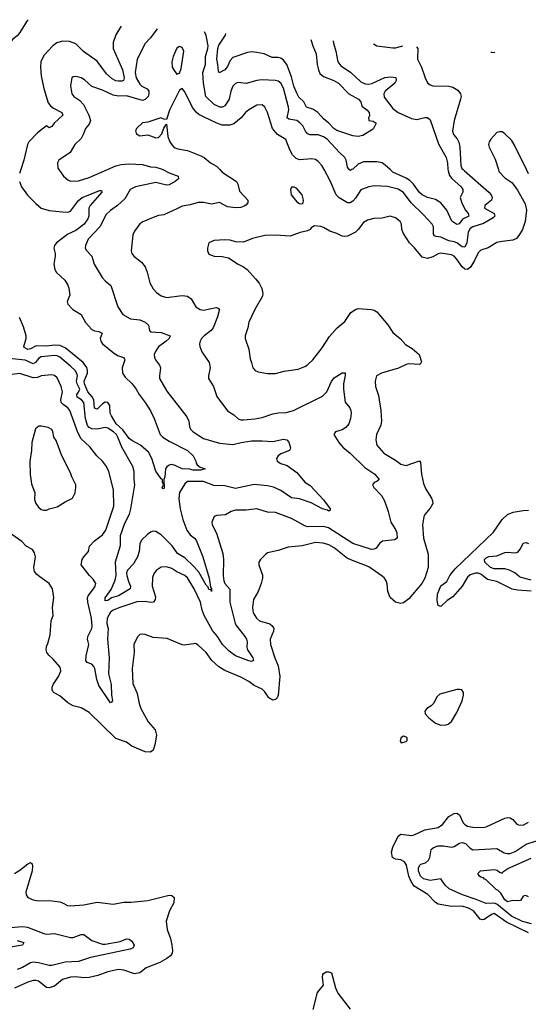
# Model space of a CAD drawing. Header units: inches. Extents: x 1245430 to 1420861, y 606325 to 671315.
# Tile 311 of 319: x 1394209 to 1398027, y 653727 to 661127. Entities that reach past the tile are written whole.
import ezdxf

# ---------------------------------------------------------------- set-up
doc = ezdxf.new("R2010")
doc.units = ezdxf.units.IN
doc.header["$MEASUREMENT"] = 0
doc.layers.add('B3695', color=7, linetype='Continuous')
doc.layers.add('B3696', color=7, linetype='Continuous')

msp = doc.modelspace()

# ---------------------------------------------------------------- linework, layer by layer
at = {"layer": 'B3695', "color": 5}
for points, elevation in [([(1397802.8, 660000), (1397806.8, 659986.8), (1397850, 659938.8), (1397902.5, 659902.5), (1397920.7, 659880.7), (1397945.8, 659845.8), (1398004.1, 659744.1), (1398014.9, 659694.9), (1398004.9, 659610), (1397983.1, 659550), (1397955.9, 659504.1), (1397937.6, 659482.4), (1397911.3, 659468.7), (1397830, 659461.1), (1397790, 659451.3), (1397727.3, 659412.7), (1397670, 659394.7), (1397650, 659373.6), (1397624, 659316), (1397600.9, 659279.1), (1397590, 659264), (1397570, 659249.1), (1397550, 659252.5), (1397530, 659269.1), (1397487.8, 659330), (1397470, 659348.7), (1397450, 659358.5), (1397370, 659373.3), (1397350, 659367.6), (1397310, 659345.5), (1397270, 659333), (1397230, 659341.5), (1397172.3, 659412.3), (1397134.7, 659450), (1397090, 659519.5), (1397078.3, 659550), (1397075.8, 659590), (1397065.6, 659610), (1397030, 659638.3), (1396990, 659649.7), (1396930, 659635.8), (1396867.9, 659632.1), (1396820.5, 659619.5), (1396790, 659602), (1396750.3, 659550), (1396730, 659531.1), (1396670, 659500.4), (1396650, 659496.9), (1396630, 659500.5), (1396590, 659519.7), (1396537.1, 659537.1), (1396490, 659566), (1396470, 659573.2), (1396422, 659578), (1396398, 659562), (1396390.6, 659549.4), (1396370, 659539), (1396313.7, 659526.3), (1396239.8, 659500.2), (1396130, 659507.3), (1396050, 659504.2), (1395957, 659483), (1395890, 659456), (1395830, 659456.2), (1395788, 659470), (1395750, 659472.8), (1395670, 659467), (1395630, 659449), (1395618.4, 659410), (1395618.4, 659390), (1395630, 659364.9), (1395670, 659350.5), (1395730, 659346.4), (1395776.2, 659336.2), (1395850, 659288.4), (1395890.2, 659270.2), (1395917.1, 659250), (1395980.3, 659180.3), (1396006, 659146), (1396026.5, 659106.5), (1396034.6, 659070), (1396031.6, 659050), (1395974.6, 658950), (1395930, 658853.2), (1395922.3, 658810), (1395902.6, 658750), (1395902, 658730), (1395928.5, 658650), (1395938.7, 658578.7), (1395950.4, 658550), (1395959.1, 658510), (1395976, 658490), (1396000.6, 658480.6), (1396069, 658469), (1396129, 658469), (1396194.9, 658485.1), (1396298.6, 658501.4), (1396350, 658520.5), (1396370, 658532.7), (1396409.8, 658570.2), (1396479.7, 658660.3), (1396534.9, 658745.1), (1396592.3, 658810), (1396650, 658858), (1396695, 658925), (1396730, 658948.9), (1396750, 658955.6), (1396850, 658949), (1396870, 658944.6), (1396890, 658932), (1396973.7, 658833.7), (1397010, 658776.3), (1397067.8, 658727.8), (1397105.7, 658685.7), (1397156.3, 658656.3), (1397208.4, 658610), (1397224.9, 658555.1), (1397218.7, 658541.3), (1397210, 658535.1), (1397130, 658540.4), (1397110, 658536.4), (1397051.9, 658508.1), (1396925.5, 658470), (1396888.7, 658450), (1396878.7, 658410), (1396881.3, 658370), (1396902.6, 658302.6), (1396921.1, 658190), (1396926, 658110), (1396919.4, 658080.6), (1396888.9, 658010), (1396882.6, 657970), (1396890.4, 657930), (1396941.6, 657870), (1397030, 657816.5), (1397070, 657785.3), (1397110, 657775.6), (1397210, 657810.4), (1397218.6, 657798.6), (1397225.8, 657710), (1397241, 657641), (1397258.8, 657598.8), (1397299.5, 657530), (1397308.5, 657510), (1397310.3, 657490.3), (1397290, 657455.1), (1397251.5, 657408.5), (1397243.7, 657390), (1397234.3, 657330), (1397240.7, 657230), (1397276, 657110), (1397276, 657010), (1397251.3, 656930), (1397229.2, 656890), (1397130, 656775.1), (1397090, 656744.2), (1397070, 656738.7), (1397030, 656748.3), (1396990, 656785.1), (1396973.5, 656830), (1396967.4, 656887.4), (1396960.3, 656910), (1396948.4, 656928.4), (1396930, 656943.9), (1396830, 657015), (1396670, 657078.5), (1396570, 657157.7), (1396530, 657181), (1396487, 657193), (1396430, 657196.8), (1396330, 657172.2), (1396223.6, 657163.6), (1396150, 657138.3), (1396070, 657118.7), (1396056.3, 657110), (1396017.3, 657070), (1396005.5, 657050), (1396005.5, 657030), (1396032, 656952), (1396032.2, 656930), (1396022.3, 656890), (1395999, 656830), (1395964.6, 656770), (1395955.8, 656710), (1395962.8, 656670), (1395987.7, 656627.7), (1396010.4, 656610), (1396086.4, 656586.4), (1396105.7, 656570), (1396115.8, 656550), (1396113.4, 656530), (1396090.2, 656470), (1396091.4, 656430), (1396124.6, 656330), (1396150.1, 656270), (1396162.7, 656190), (1396148.4, 656050), (1396141.1, 656030), (1396130, 656017.3), (1396110, 656011.6), (1396080.7, 656030), (1396050, 656076.3), (1396030, 656096.4), (1395970, 656123), (1395930, 656153.3), (1395870, 656186), (1395750, 656235), (1395703.1, 656263.1), (1395651.2, 656310), (1395610, 656370.9), (1395550, 656426), (1395530, 656438.4), (1395450, 656426), (1395429.6, 656429.6), (1395317.1, 656477.1), (1395210, 656482.9), (1395150, 656506.6), (1395130, 656509.4), (1395110, 656506), (1395092.4, 656487.6), (1395067, 656430), (1395067.4, 656370), (1395053.4, 656250), (1395057.6, 656137.6), (1395090, 656062.8), (1395106.5, 655986.5), (1395119.7, 655950), (1395174.7, 655850), (1395226.9, 655790), (1395236.3, 655750), (1395223.5, 655676.5), (1395210, 655636), (1395190, 655620.7), (1395150, 655623.1), (1395050, 655666.4), (1395010, 655697.6), (1394930, 655724.7), (1394730, 655919.7), (1394670, 655954.5), (1394610, 655969.6), (1394570, 655993.7), (1394510, 656045.2), (1394467.9, 656067.9), (1394458.3, 656078.3), (1394452, 656090), (1394452, 656110), (1394459.2, 656130), (1394501.5, 656190), (1394518, 656230), (1394516.3, 656250), (1394510, 656262.7), (1394461, 656321), (1394428, 656350), (1394412, 656370), (1394407.4, 656390), (1394410, 656416), (1394421.1, 656438.9), (1394437.2, 656502.8), (1394445.7, 656610), (1394461.1, 656650), (1394455.3, 656710), (1394464.9, 656784.9), (1394454.5, 656850), (1394431.3, 656890), (1394359.8, 656939.8), (1394338, 656958), (1394320.6, 656980.6), (1394315.4, 657010), (1394327.9, 657090), (1394319.8, 657119.8), (1394304.3, 657144.3), (1394257.8, 657170), (1394225.1, 657205.1), (1394106.6, 657286.6)], 880), ([(1395282.8, 660000), (1395330, 659976.5), (1395399.1, 659950), (1395402.4, 659930), (1395375.8, 659910), (1395330, 659885.3), (1395310, 659882.8), (1395230, 659903.8), (1395079.1, 659870), (1395038, 659850), (1394999.5, 659780.5), (1394944.2, 659730), (1394890, 659693.1), (1394857.3, 659662.7), (1394810.6, 659569.4), (1394723.4, 659476.6), (1394703.1, 659430), (1394701.3, 659410), (1394711.6, 659391.6), (1394750.3, 659350), (1394768.5, 659290), (1394827.2, 659190), (1394850, 659163.1), (1394892.2, 659130), (1394946.5, 658970), (1394982.4, 658910), (1395039.7, 658879.7), (1395110, 658870.3), (1395150, 658854.6), (1395177.1, 658830), (1395183.8, 658790), (1395190, 658782), (1395270, 658774.7), (1395339.1, 658750), (1395330.3, 658730), (1395309, 658710), (1395250, 658667.2), (1395230, 658638.7), (1395219.7, 658610), (1395220.2, 658590), (1395229.1, 658570), (1395258.9, 658530), (1395267.2, 658510), (1395258.3, 658450), (1395259.6, 658430), (1395314.6, 658334.6), (1395462.7, 658142.7), (1395478, 658110), (1395482.8, 658070), (1395490.3, 658050), (1395510.4, 658030), (1395590, 657978.4), (1395710, 657944.1), (1395810, 657933.8), (1395871.4, 657948.6), (1395950, 657960.6), (1396030, 657962.6), (1396110, 657956.3), (1396190, 657974.3), (1396214.8, 657970), (1396230, 657951), (1396243.1, 657910), (1396240.5, 657899.5), (1396234.8, 657890), (1396170, 657863.9), (1396150.3, 657850), (1396136.5, 657830), (1396141.3, 657810), (1396170, 657791.7), (1396216.7, 657776.7), (1396290, 657723.8), (1396350, 657650.4), (1396390, 657626.4), (1396490, 657517.4), (1396538.7, 657450), (1396539, 657441), (1396530, 657432.7), (1396520.1, 657440.1), (1396483, 657450), (1396396.9, 657496.9), (1396310, 657525.3), (1396250, 657533.6), (1396170, 657589.1), (1396113.4, 657613.4), (1396070, 657624.1), (1395970, 657633.5), (1395830, 657603.8), (1395750, 657624.1), (1395666.2, 657626.2), (1395590, 657655.2), (1395470, 657656.5), (1395450, 657639.6), (1395410, 657572.3), (1395405, 657525), (1395413.3, 657450), (1395432.9, 657370), (1395464.8, 657290), (1395490, 657255.6), (1395521.8, 657230), (1395534.1, 657214), (1395584.8, 657090), (1395631.5, 656930), (1395642.6, 656862.6), (1395650, 656850.8), (1395650, 656829), (1395648, 656848), (1395638, 656842), (1395630, 656843.6), (1395623, 656863), (1395610, 656876.9), (1395553.8, 656973.8), (1395517.3, 657017.3), (1395450, 657081.8), (1395394.1, 657114.1), (1395353.2, 657173.2), (1395270, 657255.8), (1395230, 657279.3), (1395210, 657282), (1395190, 657275.1), (1395170, 657260.3), (1395124, 657216), (1395111.9, 657188.1), (1395105.5, 657130), (1395094.7, 657090), (1395062.4, 657037.6), (1395018.7, 656990), (1395012.1, 656970), (1395013.8, 656950), (1395024.8, 656904.8), (1395041.2, 656870), (1395038.3, 656850), (1394950, 656797.2), (1394899.4, 656780.6), (1394870, 656762.4), (1394850, 656759.5), (1394850, 656780.5), (1394895.2, 656844.8), (1394926.2, 656913.8), (1394932.8, 656950), (1394927.5, 657052.5), (1394965.5, 657174.5), (1394965.8, 657250), (1394998.3, 657341.7), (1395032.7, 657410), (1395044.5, 657450), (1395073.7, 657630), (1395068.1, 657670), (1395067.9, 657730), (1395057.5, 657770), (1394975, 657915), (1394946.9, 657990), (1394934.9, 658010), (1394914.1, 658030), (1394870, 658057.8), (1394850, 658062.5), (1394790.1, 658049.9), (1394750, 658052.2), (1394730, 658062.5), (1394717.5, 658077.5), (1394702.1, 658130), (1394690.4, 658250), (1394671.9, 658270), (1394640.6, 658290), (1394638, 658310), (1394651.8, 658328.2), (1394660.6, 658350), (1394641, 658390), (1394636.6, 658410), (1394644.3, 658450), (1394641.5, 658461.5), (1394624.7, 658490), (1394590, 658523.7), (1394511.3, 658590), (1394490, 658601), (1394470, 658603.2), (1394370, 658592.5), (1394350, 658581), (1394328.8, 658551.2), (1394310, 658541.3), (1394250, 658568.6), (1394130, 658580.7)], 840), ([(1395711.7, 660000), (1395730, 659981.3), (1395837, 659910), (1395847.8, 659890), (1395859.1, 659839.1), (1395921.3, 659770), (1395921.3, 659750), (1395907.8, 659732.2), (1395894.6, 659725.4), (1395870, 659716.4), (1395830, 659712.7), (1395770, 659720.6), (1395710, 659754.2), (1395650, 659739.3), (1395590, 659753.5), (1395550, 659752.8), (1395490, 659735.8), (1395430, 659726.3), (1395390, 659704.2), (1395290, 659661.3), (1395250, 659654.7), (1395210, 659641.1), (1395132.8, 659607.2), (1395110, 659591.8), (1395070, 659538), (1395059.5, 659510), (1395045.7, 659390), (1395050.4, 659370), (1395065.5, 659350), (1395124.2, 659304.2), (1395150.3, 659270), (1395166.7, 659230), (1395187.2, 659150), (1395210, 659104), (1395236.2, 659076.2), (1395270, 659052.7), (1395310, 659038), (1395430, 659053.4), (1395469.1, 659049.1), (1395497, 659030), (1395530.5, 658970), (1395564, 658950), (1395590, 658944.7), (1395683.9, 658963.9), (1395699.6, 658959.6), (1395710, 658950.7), (1395693.3, 658893.3), (1395660.6, 658810), (1395646, 658790), (1395593.1, 658750), (1395574.6, 658730), (1395563.1, 658710), (1395558.7, 658690), (1395560.4, 658670), (1395575.5, 658630), (1395631.8, 658550), (1395639.5, 658510), (1395625.3, 658450), (1395625.3, 658430), (1395663.1, 658370), (1395690, 658294), (1395767.9, 658187.9), (1395816.3, 658156.3), (1395850, 658127), (1395870, 658119.5), (1395890, 658118.9), (1395973.6, 658126.4), (1396030, 658136.9), (1396110, 658163.6), (1396150, 658171.6), (1396210, 658173.8), (1396264.5, 658190), (1396481.6, 658298.4), (1396514.6, 658330), (1396550, 658407.2), (1396570, 658434.3), (1396630, 658472.2), (1396652.4, 658472.4), (1396653.4, 658453.4), (1396638.9, 658390), (1396639, 658350), (1396651.8, 658251.8), (1396686.7, 658210), (1396694.4, 658190), (1396697.8, 658170), (1396693.8, 658130), (1396680.2, 658090), (1396658.7, 658061.3), (1396630, 658043.5), (1396580.5, 658030), (1396567, 658010), (1396605.2, 657950), (1396634.9, 657914.9), (1396690, 657869.1), (1396800.8, 657760.8), (1396874.9, 657710), (1396906.8, 657670), (1396890, 657656), (1396870.5, 657649.5), (1396857.3, 657630), (1396868.2, 657610), (1396925.3, 657550), (1396948.7, 657510), (1396976.4, 657430), (1396994.3, 657350), (1397030, 657296), (1397040.2, 657270), (1397042.4, 657230), (1397023.6, 657216.4), (1396933, 657207), (1396910.3, 657189.7), (1396885, 657155), (1396870, 657146.8), (1396850, 657143.7), (1396710, 657188.8), (1396528.6, 657308.6), (1396490, 657318), (1396370, 657315.4), (1396350, 657321.9), (1396250, 657378.6), (1396130, 657422.4), (1396070, 657426.2), (1395990, 657449.7), (1395910, 657439.7), (1395830, 657440.9), (1395795.5, 657430), (1395753.7, 657406.3), (1395690, 657399.8), (1395670, 657393.3), (1395651.7, 657350), (1395654.6, 657330), (1395687.1, 657267.1), (1395734.6, 657114.6), (1395740.2, 657070), (1395737.7, 656950), (1395741.9, 656910), (1395750, 656888.9), (1395786.1, 656846.1), (1395786.5, 656750), (1395826.4, 656590), (1395835.6, 656570), (1395900.2, 656490), (1395911.6, 656470), (1395916.5, 656450), (1395913.7, 656410), (1395918.8, 656390), (1395959.1, 656330), (1395963.8, 656310), (1395950, 656304.1), (1395930, 656307.5), (1395830, 656346.6), (1395781.3, 656381.3), (1395730.5, 656430.5), (1395694.8, 656490), (1395657.3, 656537.3), (1395593.3, 656650), (1395578.4, 656690), (1395565.5, 656750), (1395519.9, 656850), (1395470, 656931.4), (1395450, 656949.1), (1395390, 656977.2), (1395350, 657001.7), (1395310, 657014.8), (1395270, 657013.3), (1395232.8, 656987.2), (1395216.7, 656963.3), (1395206.3, 656933.7), (1395204.7, 656870), (1395227.6, 656790), (1395227.1, 656770), (1395213.7, 656750), (1395190, 656747.1), (1395150, 656754.2), (1395088.7, 656751.3), (1394962, 656710), (1394910, 656688.1), (1394890, 656672.7), (1394866.6, 656630), (1394862.1, 656590), (1394873.2, 656550), (1394868.3, 656470), (1394881.6, 656330), (1394875, 656210), (1394894.6, 656130), (1394898.9, 656050), (1394906.4, 656010), (1394901.4, 655998.6), (1394890, 655993.6), (1394802.8, 656122.8), (1394788.7, 656168.7), (1394773, 656250), (1394765.6, 656265.6), (1394750, 656284.2), (1394715.4, 656295.4), (1394704.4, 656310), (1394706.9, 656346.9), (1394728.5, 656430), (1394718.9, 656470), (1394719.9, 656490), (1394751.6, 656550), (1394752.9, 656567.1), (1394748.8, 656630), (1394719.8, 656750), (1394718, 656782), (1394722.9, 656797.1), (1394764.4, 656850), (1394775.8, 656870), (1394779.8, 656890), (1394761.3, 656921.3), (1394733, 656950), (1394669.7, 657030), (1394678.4, 657070), (1394689.6, 657090), (1394726.6, 657130), (1394734, 657170), (1394771.6, 657210), (1394830, 657255), (1394854.7, 657290), (1394915, 657470), (1394912.8, 657592.8), (1394878.8, 657730), (1394861.5, 657770), (1394830, 657808.3), (1394787.7, 657847.7), (1394736.3, 657916.3), (1394670, 657976.5), (1394645, 658025), (1394584.6, 658190), (1394570.8, 658210), (1394534.2, 658234.2), (1394521, 658250), (1394517.2, 658270), (1394529.9, 658330), (1394519.4, 658370), (1394490, 658436.4), (1394470, 658451.9), (1394450, 658457.2), (1394370, 658449.7), (1394342.1, 658437.9), (1394310, 658434.6), (1394210, 658469), (1394150, 658461)], 860), ([(1394217.6, 660000), (1394208.4, 659970)], 820), ([(1394503.4, 660000), (1394539.1, 659950), (1394570, 659923.8), (1394590, 659914.4), (1394650, 659915.8), (1394730, 659940.7), (1394867.3, 660000)], 840), ([(1397538.8, 660000), (1397548.3, 659990), (1397730.5, 659830.6), (1397748.2, 659810), (1397755.5, 659790), (1397751.4, 659770), (1397700.9, 659730), (1397697.4, 659710), (1397770, 659670.2), (1397777.3, 659650), (1397763, 659637), (1397690, 659595.6), (1397610.3, 659570), (1397590, 659558), (1397575.1, 659530), (1397564.7, 659450), (1397550, 659418.5), (1397530, 659419.3), (1397490, 659449.9), (1397470, 659458.5), (1397430, 659463.7), (1397370, 659492.5), (1397336.5, 659496.5), (1397322.8, 659502.8), (1397315.9, 659515.9), (1397316.2, 659570), (1397305, 659590), (1397241, 659661), (1397149.2, 659750), (1397090, 659827.9), (1397050, 659852.2), (1396970, 659872.4), (1396870, 659877.2), (1396830, 659869.8), (1396770, 659847.1), (1396730, 659785.3), (1396710, 659763.1), (1396690, 659749.8), (1396670, 659751.1), (1396607.1, 659787.1), (1396583.7, 659810), (1396542.5, 659910), (1396494.1, 660000)], 860), ([(1396703, 660000), (1396690, 659994.7), (1396683.3, 660000)], 840), ([(1397424.5, 660000), (1397425.2, 659990), (1397436, 659956), (1397452.3, 659932.3), (1397522.3, 659870), (1397536.3, 659850), (1397536.5, 659830), (1397515.1, 659790), (1397529.1, 659749.1), (1397556.1, 659696.1), (1397576.6, 659670), (1397581.8, 659650), (1397532.4, 659627.6), (1397508.3, 659591.7), (1397490, 659587), (1397453.4, 659613.4), (1397415.7, 659695.7), (1397370, 659749.8), (1397330, 659776), (1397270, 659791.7), (1397230, 659810.7), (1397210, 659828.1), (1397166, 659890), (1397137.4, 659917.4), (1397110, 659936.3), (1397010, 659981.4), (1396990.1, 660000)], 840), ([(1398030, 659968), (1398014.5, 660000)], 880), ([(1394208.2, 659910), (1394222, 659870), (1394267.5, 659807.5), (1394330, 659744.4), (1394370, 659711.4), (1394430, 659692.9), (1394530, 659682.7), (1394570, 659681.1), (1394590, 659687.1), (1394650, 659769.2), (1394678.9, 659790), (1394810, 659843.7), (1394823.6, 659843.6), (1394826.4, 659830), (1394737.7, 659730), (1394728.6, 659710), (1394727.2, 659650), (1394720.1, 659630), (1394693.5, 659590), (1394630, 659541.5), (1394570, 659514.4), (1394485.3, 659450), (1394470.3, 659430), (1394464.2, 659410), (1394475.6, 659370), (1394476.1, 659350), (1394464.8, 659290), (1394472.7, 659250), (1394486, 659226), (1394548.1, 659170), (1394571.6, 659131.6), (1394577.6, 659110), (1394584.4, 659055.6), (1394564.4, 659010), (1394570.4, 658990), (1394607.8, 658950), (1394670.1, 658910.1), (1394702.4, 658850), (1394750, 658798), (1394770, 658789), (1394803.1, 658783.1), (1394827.3, 658770), (1394813.8, 658730), (1394818, 658710), (1394831.5, 658690), (1394910, 658624.7), (1394944.2, 658604.2), (1394987.4, 658587.4), (1394996.5, 658576.5), (1394998.7, 658570), (1394977.7, 658510), (1394981.5, 658470), (1395000.1, 658440.1), (1395052.9, 658390), (1395084.2, 658350), (1395106, 658310), (1395151.6, 658250), (1395190, 658188), (1395218.9, 658130), (1395264.2, 658010), (1395283.1, 657990), (1395330, 657958), (1395470, 657888.9), (1395512.6, 657850), (1395532.4, 657810), (1395533.2, 657793.2), (1395540.5, 657780.5), (1395564.9, 657764.9), (1395601, 657750), (1395570, 657742.4), (1395510, 657741.6), (1395487.5, 657747.5), (1395430, 657751.2), (1395377, 657777), (1395350, 657784), (1395330, 657779.7), (1395313.6, 657766.4), (1395303.1, 657750), (1395298.7, 657690), (1395292.2, 657670), (1395292.8, 657610), (1395290, 657601.2), (1395284.1, 657604.1), (1395279, 657610), (1395288.7, 657630), (1395281.2, 657650), (1395282, 657670), (1395270, 657676), (1395230, 657733.3), (1395200.2, 657830), (1395175.3, 657875.3), (1395117.2, 657930), (1395050, 657963.5), (1395030, 657979.7), (1394983.7, 658043.7), (1394932.4, 658090), (1394897.2, 658150), (1394889.5, 658170.5), (1394886.4, 658226.4), (1394870, 658248.8), (1394850, 658252.2), (1394830, 658239.9), (1394790, 658198.5), (1394770, 658206.6), (1394765.9, 658270), (1394753.4, 658293.4), (1394719.4, 658330), (1394695.4, 658390), (1394693.2, 658410), (1394717.4, 658470), (1394718.6, 658490), (1394712.3, 658512.3), (1394684.9, 658550), (1394550, 658660.1), (1394510, 658679.3), (1394470, 658681.4), (1394410, 658672.1), (1394345.1, 658674.9), (1394327.7, 658672.3), (1394290, 658652), (1394270, 658648.2), (1394243.1, 658663.1), (1394239, 658670), (1394257.5, 658730), (1394256.5, 658750), (1394238.5, 658818.5), (1394207.7, 658887.7)], 820), ([(1398050, 656831.6), (1397950, 656838.1), (1397906.6, 656846.6), (1397790, 656903.6), (1397720.7, 656920.7), (1397670, 656958.5), (1397650, 656966.3), (1397630, 656967.3), (1397590, 656954), (1397570, 656936.1), (1397530, 656869.6), (1397461, 656790), (1397418, 656762), (1397370, 656717.2), (1397350, 656724), (1397342.7, 656762.7), (1397344.7, 656810), (1397370, 656873), (1397414.7, 656905.3), (1397438.4, 656950), (1397479.4, 657000.6), (1397765.3, 657274.7), (1397831.3, 657370), (1397870, 657408.4), (1397914.9, 657425.1), (1397990, 657439), (1398030, 657441.6)], 880), ([(1398050, 656914.7), (1397974.2, 656934.2), (1397960.6, 656940.6), (1397926, 656970), (1397886.2, 656990), (1397850, 656999.1), (1397770, 656998.5), (1397744.5, 657010), (1397699.9, 657050), (1397698.5, 657070), (1397710, 657083.3), (1397730, 657092.6), (1397790, 657097.3), (1397850, 657121.9), (1397870, 657124.4), (1397930, 657119.8), (1397950, 657125.5), (1397970, 657148.8), (1397990, 657193.8), (1398010, 657196.5), (1398030, 657189.3)], 860), ([(1398030, 654262.8), (1397864.6, 654344.6), (1397770, 654409.7), (1397750, 654402.4), (1397696.3, 654363.7), (1397681.8, 654361.8), (1397666.7, 654366.7), (1397615.4, 654430), (1397579.5, 654450), (1397530, 654463.9), (1397450, 654462.1), (1397350, 654478.7), (1397330, 654492.3), (1397272.6, 654552.6), (1397170, 654615.8), (1397148.6, 654650), (1397130.9, 654690), (1397112.7, 654772.7), (1397097.8, 654797.8), (1397070, 654812.2), (1397030, 654816.5), (1397008.2, 654830), (1397000.7, 654870), (1397010, 654907.7), (1397050.7, 654989.3), (1397070, 655006.3), (1397150, 654996.1), (1397170, 655000.9), (1397250, 655038), (1397350, 655054.8), (1397382.3, 655077.7), (1397430, 655139), (1397470, 655160.3), (1397490, 655163.6), (1397510, 655150.3), (1397539.3, 655090), (1397550, 655078.9), (1397570, 655066.3), (1397610, 655057.4), (1397684.2, 655055.8), (1397710, 655060.3), (1397850, 655126.3), (1397870, 655131.6), (1397890, 655127.4), (1397910, 655114.6), (1397941.6, 655081.6), (1397954.4, 655074.4), (1397990, 655074.3), (1398030, 655094.9)], 880), ([(1398051.1, 654331.1), (1397984.6, 654350), (1397902.4, 654390), (1397790, 654478.6), (1397770, 654486), (1397710, 654483.4), (1397635.5, 654515.5), (1397533.3, 654550), (1397434.4, 654594.4), (1397402.9, 654622.9), (1397370.9, 654670.9), (1397290, 654658), (1397241.1, 654670), (1397217.8, 654690), (1397203, 654730), (1397203.4, 654750), (1397210, 654770.3), (1397221.2, 654778.8), (1397254.7, 654790), (1397278.4, 654810), (1397287.6, 654830), (1397299.2, 654890), (1397315.3, 654904.7), (1397350, 654918.3), (1397390, 654918.7), (1397450, 654906.8), (1397470, 654911.9), (1397510, 654936.9), (1397530, 654942.9), (1397555.7, 654935.7), (1397590, 654899.1), (1397610, 654886.8), (1397790, 654898.4), (1397845.2, 654865.2), (1397870, 654859.1), (1397890, 654860.8), (1397930, 654874.8), (1398010.8, 654929.2), (1398090, 654954.3)], 860), ([(1394170, 654708.9), (1394210, 654733.6), (1394270, 654782.6), (1394290, 654792.4), (1394301.6, 654781.6), (1394305.5, 654765.5), (1394303.2, 654730), (1394256.1, 654570), (1394257, 654550), (1394270.3, 654530.3), (1394310, 654512.4), (1394350, 654503.7), (1394432.9, 654507.1), (1394510, 654496), (1394530, 654490.3), (1394569.2, 654469.2), (1394590, 654465.8), (1394690, 654473.4), (1394790, 654494.7), (1394910, 654479.7), (1394990, 654494.7), (1395045.7, 654494.3), (1395170, 654506.9), (1395330, 654547.2), (1395350, 654544.9), (1395370, 654530.6), (1395366, 654490), (1395333.4, 654430), (1395307.7, 654352.3), (1395315.5, 654290), (1395340.3, 654220.3), (1395351.5, 654171.5), (1395356.5, 654130), (1395353.4, 654110), (1395342, 654090), (1395314, 654070), (1395260, 654040), (1395159.6, 654000.4), (1395110, 653963.1), (1395070, 653956.5), (1394990, 653982.3), (1394950, 653987.8), (1394870, 653971.2), (1394796.7, 653943.3), (1394730.9, 653929.1), (1394690, 653925.7), (1394627.1, 653932.9), (1394590, 653931.8), (1394530, 653913.8), (1394470, 653862.6), (1394430, 653851.1), (1394410, 653853), (1394350, 653900.4), (1394330, 653906.2), (1394310, 653905.3), (1394270, 653892.8), (1394170, 653848.2)], 880), ([(1398030, 654535.4), (1398010, 654544.2), (1397990, 654539.5), (1397970, 654508), (1397950, 654504.5), (1397910, 654507.6), (1397870, 654496.9), (1397850, 654511.8), (1397821.2, 654561.2), (1397801.2, 654581.2), (1397785.6, 654590), (1397710, 654662.7), (1397695.3, 654670), (1397690, 654678), (1397670, 654682), (1397662, 654690), (1397649, 654710), (1397668, 654730), (1397770, 654740.2), (1397793.7, 654733.7), (1397810, 654719.1), (1397830, 654713), (1397836.6, 654723.4), (1397872.6, 654747.4), (1398050, 654825)], 840), ([(1394110, 654302.6), (1394230, 654311.7), (1394267.3, 654307.3), (1394390, 654258.9), (1394410, 654255), (1394470, 654258.4), (1394590, 654227.8), (1394610.7, 654229.3), (1394670, 654250.4), (1394690, 654250.5), (1394750, 654206), (1394830, 654179), (1394850, 654177.8), (1394962.2, 654197.8), (1395010, 654218), (1395030, 654215.6), (1395050, 654202), (1395067.6, 654170), (1395060.4, 654150), (1395037.9, 654142.1), (1394740.4, 654079.6), (1394651.6, 654048.4), (1394550, 654042.3), (1394450, 654018.4), (1394430, 654018.4), (1394350, 654038.9), (1394310, 654043.2), (1394290, 654038.7), (1394230, 654002.4), (1394190, 653989)], 860), ([(1394190, 654206.5), (1394241, 654190), (1394231.3, 654170), (1394111, 654150)], 840), ([(1396412.3, 653687.7), (1396444, 653816), (1396489, 653870), (1396482.7, 653930), (1396485.2, 653950), (1396490, 653958), (1396510, 653971), (1396530, 653971), (1396550, 653962), (1396581, 653850), (1396597.3, 653810), (1396690, 653690.4)], 880)]:
    msp.add_lwpolyline(points, dxfattribs=dict(at, elevation=elevation))
for points, elevation in [([(1396270, 659869), (1396250, 659868), (1396241, 659850), (1396247.3, 659810), (1396290, 659758), (1396310, 659744.7), (1396330, 659742), (1396338, 659750), (1396339, 659770), (1396328.7, 659810), (1396290, 659857.2)], 880), ([(1394372.7, 658072.7), (1394352.3, 658072.3), (1394328.9, 658051.1), (1394300.9, 657950), (1394297.4, 657890), (1394285.5, 657810), (1394288.3, 657708.3), (1394298.6, 657638.6), (1394322.4, 657570), (1394321.4, 657521.4), (1394330.7, 657490), (1394350, 657462.8), (1394370, 657446.8), (1394390, 657440.7), (1394410, 657440.7), (1394429.6, 657450.4), (1394490, 657464.9), (1394550, 657503.8), (1394604.5, 657530), (1394625.6, 657570), (1394631.4, 657611.4), (1394629.5, 657630), (1394599.3, 657690), (1394590, 657722), (1394525.3, 657850), (1394483.6, 657963.6), (1394466.6, 657990), (1394458, 658030), (1394450, 658046), (1394422, 658062)], 880), ([(1397510, 656093.6), (1397490, 656091.5), (1397362.7, 656057.3), (1397341.6, 656038.4), (1397319.1, 655990), (1397297.3, 655970), (1397264.9, 655950), (1397250.4, 655930), (1397254, 655910), (1397279.4, 655879.4), (1397330, 655840.5), (1397370, 655824.9), (1397410, 655827.3), (1397427, 655833), (1397450, 655851), (1397490, 655920.7), (1397530, 656006.8), (1397541.3, 656050), (1397540.7, 656070), (1397529.5, 656089.5)], 920), ([(1397090, 655740.9), (1397071, 655730), (1397065.4, 655705.4), (1397072, 655692), (1397110, 655702.8), (1397119, 655710), (1397117.2, 655730), (1397110, 655735.1)], 920)]:
    msp.add_lwpolyline(points, close=True, dxfattribs=dict(at, elevation=elevation))
at = {"layer": 'B3696', "color": 5}
for points, elevation in [([(1394272.1, 661126.9), (1394263.2, 661116.8), (1394210, 661030.9), (1394190, 661006.6), (1394158.5, 660981.5), (1394110, 660918.4)], 780), ([(1394971.4, 661078.2), (1394965, 661070), (1394930, 661012.2), (1394910, 660955.1), (1394911.2, 660910), (1394981, 660750), (1394993.3, 660690), (1394988.7, 660670), (1394975.4, 660664.6), (1394950, 660663.9), (1394930, 660668.1), (1394902.1, 660682.2), (1394860.1, 660720.1), (1394790, 660816.3), (1394687.2, 660887.2), (1394630, 660945), (1394582.4, 660962.4), (1394530, 660965.9), (1394486.9, 660953.1), (1394458.8, 660930), (1394390, 660858.3), (1394367.8, 660810), (1394364.2, 660770), (1394370, 660706), (1394390, 660611), (1394422.7, 660502.7), (1394439.5, 660479.5), (1394462, 660462), (1394524.6, 660430), (1394533.4, 660410), (1394468.2, 660350), (1394450, 660324), (1394430, 660313.2), (1394410, 660329.4), (1394342.7, 660277.3), (1394277.4, 660210), (1394267.8, 660190), (1394239.2, 660070), (1394217.6, 660000)], 820), ([(1395240.6, 661059.4), (1395190.2, 660990), (1395150.8, 660949.2), (1395091.1, 660830), (1395076.8, 660730), (1395084.7, 660690), (1395110, 660643.5), (1395127.2, 660627.2), (1395166.6, 660606.6), (1395178.1, 660590), (1395179.1, 660570), (1395172.8, 660550), (1395150, 660526.4), (1395130, 660520.2), (1395010, 660553.9), (1394950, 660553.1), (1394910, 660558.5), (1394830, 660596.8), (1394750, 660626), (1394695.9, 660675.9), (1394670.6, 660690.6), (1394630, 660700.4), (1394610, 660697.4), (1394600.4, 660690), (1394591.4, 660628.6), (1394601.3, 660570), (1394614.4, 660550), (1394659.7, 660519.7), (1394688.7, 660488.7), (1394729.3, 660410), (1394739.7, 660370), (1394730, 660342.4), (1394702, 660310), (1394688.7, 660270), (1394670, 660234.5), (1394623.8, 660190), (1394588.2, 660130), (1394503, 660070), (1394493, 660050), (1394496.3, 660010), (1394503.4, 660000)], 840), ([(1396683.3, 660000), (1396681.4, 660001.4), (1396670, 660018), (1396659.1, 660070), (1396650, 660091.2), (1396609.3, 660129.3), (1396517.4, 660230), (1396490, 660247.6), (1396450, 660261.4), (1396390, 660261.4), (1396370, 660269.7), (1396353.7, 660290), (1396333.7, 660330), (1396312.6, 660352.6), (1396288.6, 660368.6), (1396230, 660378.5), (1396216.1, 660390), (1396228.7, 660450), (1396226.7, 660470), (1396190, 660611.3), (1396170, 660649.7), (1396150, 660663.8), (1396130, 660668.9), (1396025.8, 660674.2), (1395989.1, 660670.9), (1395910, 660647.3), (1395850, 660655.5), (1395830, 660647.6), (1395810, 660627.1), (1395793.8, 660590), (1395782.1, 660530), (1395750, 660479.1), (1395731.5, 660468.5), (1395710.9, 660469.1), (1395668.2, 660490), (1395607.2, 660550), (1395587.8, 660650), (1395582.8, 660730), (1395603, 660790), (1395604.1, 660850), (1395622.3, 660910), (1395623.9, 660930), (1395608.1, 661008.1), (1395598.5, 661030), (1395595.3, 661034.7)], 840), ([(1396394.1, 660979), (1396408.9, 660930), (1396435.1, 660870), (1396441.5, 660790), (1396451.1, 660750), (1396463.3, 660723.3), (1396490, 660699.3), (1396566.3, 660670), (1396603.6, 660650), (1396679.7, 660570), (1396753.4, 660530), (1396771.3, 660510), (1396776.9, 660476.9), (1396815.6, 660450), (1396832.8, 660430), (1396834.4, 660405.6), (1396828.9, 660390), (1396829.3, 660369.3), (1396863.7, 660363.7), (1396884, 660350), (1396864.9, 660310), (1396857.3, 660302.7), (1396784.6, 660255.4), (1396751.3, 660248.7), (1396710, 660254), (1396590, 660295), (1396566.8, 660310), (1396529.9, 660349.9), (1396490, 660381.6), (1396448.3, 660430), (1396410, 660453.7), (1396362, 660470), (1396341.1, 660510), (1396305.8, 660545.8), (1396290, 660573.6), (1396267.7, 660627.7), (1396250, 660697.2), (1396215.1, 660790), (1396190, 660822.6), (1396170, 660836.6), (1396150, 660842.8), (1396103.9, 660843.9), (1396044.5, 660870), (1395990, 660881.3), (1395950, 660884.5), (1395920, 660880), (1395810, 660843.4), (1395790, 660820.3), (1395770, 660775.8), (1395750, 660750.4), (1395707.4, 660727.4), (1395700.6, 660740.6), (1395697.8, 660790), (1395689.1, 660830), (1395697.8, 660910), (1395705, 660935), (1395753.3, 661010), (1395756.5, 661023.5)], 820), ([(1396562.4, 660967.3), (1396565, 660950), (1396582.8, 660890), (1396598.3, 660810), (1396620.5, 660780.5), (1396693, 660733), (1396770, 660660.8), (1396803.7, 660643.7), (1396830, 660642.1), (1396852.5, 660647.5), (1396950, 660691.4), (1396996.6, 660696.6), (1397032.4, 660692.4), (1397036.5, 660670), (1397024.4, 660650), (1396952.9, 660590), (1396942, 660570), (1396945.2, 660545.2), (1397010, 660459.5), (1397050.3, 660430), (1397150, 660384), (1397190, 660376.8), (1397250, 660392), (1397270, 660391.4), (1397290, 660373.7), (1397353, 660193), (1397410.7, 660090), (1397420.6, 660050), (1397424.5, 660000)], 840), ([(1396864.3, 660946.3), (1396865.2, 660945.2), (1396890, 660930.3), (1397010, 660916), (1397030, 660916), (1397086.5, 660930.8)], 860), ([(1397188.9, 660923.6), (1397197.6, 660910), (1397195.8, 660830), (1397226.7, 660770), (1397252.2, 660690), (1397271.8, 660651.8), (1397290, 660637.1), (1397310, 660630.4), (1397430, 660626.5), (1397459.7, 660619.7), (1397497.6, 660597.6), (1397518, 660570), (1397523.1, 660550), (1397519, 660530), (1397470, 660369), (1397458.5, 660290), (1397465.3, 660265.3), (1397492.1, 660232.1), (1397506.3, 660206.3), (1397512.8, 660170), (1397522.1, 660030), (1397529.6, 660009.7), (1397538.8, 660000)], 860), ([(1397774.8, 660882.8), (1397770, 660877.6), (1397750, 660880.5), (1397746.4, 660884.8)], 860), ([(1396494.1, 660000), (1396478, 660030), (1396450, 660061.1), (1396430, 660075.1), (1396401.6, 660081.6), (1396310, 660072.4), (1396284, 660084), (1396257.7, 660110), (1396236.8, 660150), (1396207.5, 660227.5), (1396144.9, 660264.9), (1396106, 660310), (1396068.4, 660430), (1396049.8, 660469.8), (1396030, 660486.9), (1395990, 660484.7), (1395930.5, 660450), (1395904.9, 660430), (1395870.8, 660389.2), (1395816.8, 660343.2), (1395786.6, 660333.4), (1395730, 660335.4), (1395688.9, 660348.9), (1395590, 660395.8), (1395554.7, 660414.7), (1395533, 660433), (1395507.5, 660467.5), (1395450, 660585.2), (1395430, 660608.7), (1395410, 660598), (1395333.7, 660446.3), (1395310, 660378), (1395290, 660379), (1395269.5, 660389.5), (1395170, 660356.9), (1395130, 660351.6), (1395086.8, 660310), (1395078.8, 660290), (1395086.8, 660270), (1395110, 660254), (1395170, 660260.5), (1395230, 660239.3), (1395250, 660241.6), (1395276.2, 660270), (1395290, 660311.3), (1395310, 660342), (1395321.2, 660250), (1395333.9, 660213.9), (1395350, 660185.3), (1395370, 660167.2), (1395395.3, 660155.3), (1395470, 660144), (1395570, 660103.1), (1395593, 660090), (1395642.4, 660050), (1395686.1, 660026.1), (1395711.7, 660000)], 860), ([(1398014.5, 660000), (1397922.4, 660190), (1397901, 660221), (1397850, 660269.6), (1397830, 660282.9), (1397810, 660285.1), (1397790, 660278), (1397745.5, 660230), (1397733, 660210), (1397728.3, 660188.3), (1397732.7, 660170), (1397778.7, 660078.7), (1397802.8, 660000)], 880), ([(1394867.3, 660000), (1394932, 660028), (1394970, 660037.8), (1395030, 660042.9), (1395130, 660037.4), (1395190, 660020.3), (1395230, 660018.8), (1395270, 660006.4), (1395282.8, 660000)], 840), ([(1396990.1, 660000), (1396953.9, 660033.9), (1396930, 660050.4), (1396890, 660058.8), (1396790, 660059.2), (1396750, 660040.6), (1396710, 660002.8), (1396703, 660000)], 840)]:
    msp.add_lwpolyline(points, dxfattribs=dict(at, elevation=elevation))
at = {"layer": 'B3696', "color": 5, "elevation": 860}
msp.add_lwpolyline([(1395410, 660926), (1395390, 660912.7), (1395362.4, 660850), (1395350.4, 660810), (1395354, 660770), (1395370, 660744.7), (1395390, 660718), (1395410, 660724.7), (1395420.1, 660759.9), (1395442, 660890), (1395430, 660917.2)], close=True, dxfattribs=at)

doc.saveas('drawing.dxf')
